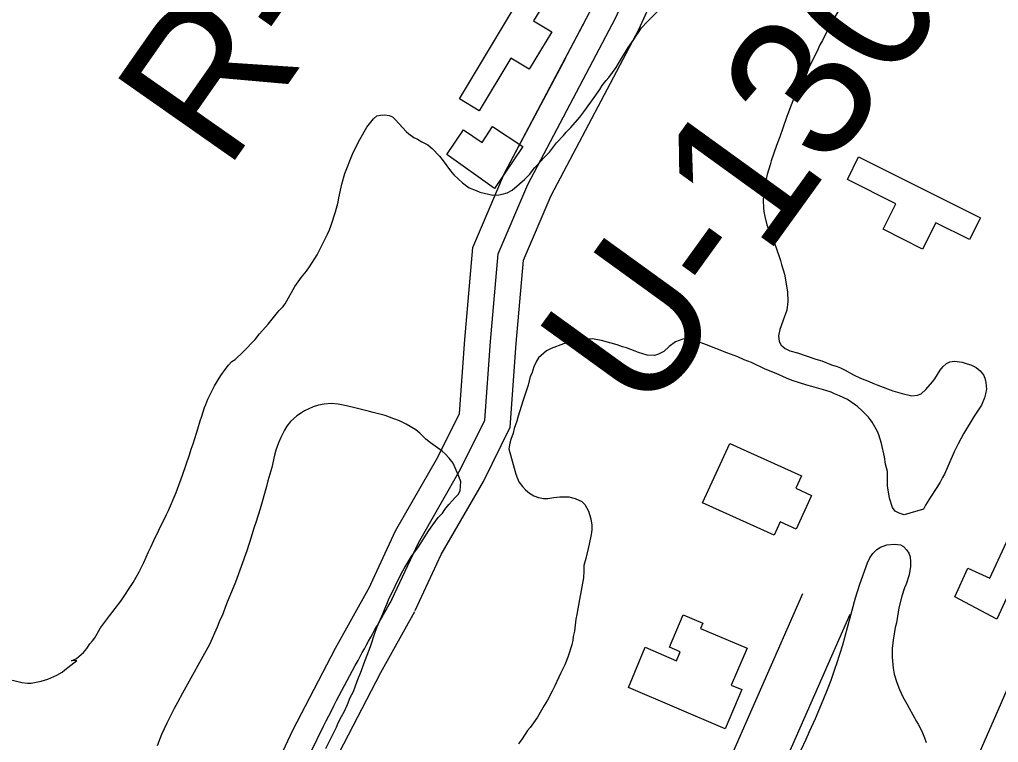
# Model space of a CAD drawing. Extents: x 3855477 to 3893699, y 299188 to 325115.
# Drawn here: x 3890604 to 3891174, y 312352 to 312773 of the extents above; entities that cross this region are included whole.
import ezdxf

# ---------------------------------------------------------------- set-up
doc = ezdxf.new("R2010")
doc.units = 0
for name, color, linetype in [('V-BLDG-OTLN', 7, 'Continuous'), ('V-RIVR-RANG-IDEN', 7, 'Continuous'), ('V-ROAD-CNTR', 7, 'Continuous'), ('V-SITE-VEGE', 7, 'Continuous')]:
    doc.layers.add(name, color=color, linetype=linetype)

msp = doc.modelspace()

# ---------------------------------------------------------------- linework, layer by layer
at = {"layer": 'V-BLDG-OTLN'}
for points in [[(3890899.7, 312792.87), (3890911.14, 312785.31), (3890903.15, 312771.98), (3890913.77, 312765.62), (3890900.71, 312743.84), (3890889.97, 312750.28), (3890871.56, 312719.58), (3890859.94, 312726.54)], [(3890880.37, 312674.36), (3890852.72, 312694.13), (3890862.31, 312708.48), (3890873.15, 312701.24), (3890879.29, 312710.42), (3890897.02, 312698.93)], [(3891092.54, 312692.89), (3891163.7, 312657.36), (3891157.34, 312644.62), (3891137.61, 312654.47), (3891129.95, 312639.12), (3891106.9, 312650.63), (3891114.33, 312665.53), (3891086.08, 312679.63)], [(3891017.67, 312525.93), (3891059.35, 312507.15), (3891056.05, 312499.83), (3891065.22, 312495.7), (3891056.32, 312475.96), (3891046.83, 312480.24), (3891043.34, 312472.51), (3891001.7, 312491.28)], [(3891173.16, 312423.57), (3891148.78, 312436.67), (3891156.27, 312453.32), (3891169.11, 312447.41), (3891187.31, 312486.95), (3891181.55, 312489.6), (3891188.42, 312504.5), (3891210.17, 312494.49), (3891204.75, 312482.7), (3891201.14, 312484.36)], [(3890958.52, 312383.82), (3890968.21, 312407.23), (3890986.51, 312399.45), (3890988.69, 312404.58), (3890982.43, 312407.23), (3890990.44, 312426.08), (3891001.8, 312421.25), (3891000.54, 312418.28), (3891027.6, 312406.78), (3891018.42, 312385.19), (3891024.58, 312382.57), (3891014.92, 312359.84)]]:
    msp.add_lwpolyline(points, close=True, dxfattribs=at)
at = {"layer": 'V-ROAD-CNTR'}
for points in [[(3890807.1, 312441.45), (3890822.76, 312475.02), (3890847.46, 312517.98), (3890860.05, 312543.43), (3890863.09, 312586.49), (3890867.82, 312639.98), (3890886.34, 312683.22), (3890937.57, 312780.12), (3890995.71, 312913.18)], [(3890834.29, 312428.76), (3890849.41, 312461.18), (3890873.93, 312503.83), (3890889.56, 312535.42), (3890893, 312584.11), (3890897.29, 312632.57), (3890913.44, 312670.28), (3890964.51, 312766.89), (3891023.7, 312896.94)], [(3890834.29, 312428.76), (3890849.41, 312461.18), (3890873.93, 312503.83), (3890889.56, 312535.42), (3890893, 312584.11), (3890897.29, 312632.57), (3890913.44, 312670.28), (3890964.51, 312766.89), (3890993.38, 312830.34), (3891029.32, 312893.93)], [(3890834.29, 312428.76), (3890849.41, 312461.18), (3890873.93, 312503.83), (3890889.56, 312535.42), (3890893, 312584.11), (3890897.29, 312632.57), (3890913.44, 312670.28), (3890964.51, 312766.89), (3890991.44, 312826.06)], [(3890820.69, 312435.1), (3890836.09, 312468.1), (3890860.69, 312510.9), (3890874.81, 312539.42), (3890878.05, 312585.3), (3890882.55, 312636.27), (3890899.89, 312676.75), (3890951.04, 312773.51), (3890973.05, 312821.87)], [(3890807.1, 312441.45), (3890822.76, 312475.02), (3890847.46, 312517.98), (3890860.05, 312543.43), (3890863.09, 312586.49), (3890867.82, 312639.98), (3890886.34, 312683.22), (3890933.45, 312772.33)], [(3890807.1, 312441.45), (3890822.76, 312475.02), (3890847.46, 312517.98), (3890860.05, 312543.43), (3890863.09, 312586.49), (3890867.82, 312639.98), (3890886.34, 312683.22), (3890921.92, 312750.53)], [(3890822.67, 311516.18), (3890833.1, 311550.29), (3890843.78, 311585.18), (3890865.17, 311634.84), (3890888.28, 311682.4), (3890919.12, 311760.69), (3890950.75, 311839.53), (3890981.91, 311910.89), (3891012.63, 311982.04), (3891044.81, 312060.53), (3891077.06, 312139.17), (3891119.95, 312242.43), (3891163.06, 312345.7), (3891188.7, 312404.35), (3891213.77, 312462.74), (3891234.77, 312518.43), (3891255.27, 312574.83), (3891273.68, 312622.27), (3891284.21, 312666.33), (3891291.75, 312689.2), (3891308.54, 312723.7)], [(3890450.47, 311685.73), (3890469.97, 311732.08), (3890489.58, 311778.68), (3890542.77, 311893.29), (3890597.8, 312006.58), (3890630.16, 312077.46), (3890662.86, 312148.5), (3890692.76, 312210.86), (3890722.72, 312272.95), (3890742.72, 312315.85), (3890762.96, 312359.08), (3890787.68, 312406.75), (3890807.71, 312442.63)], [(3890683.01, 311580.75), (3890734.03, 311702.91), (3890788.08, 311821.72), (3890813.03, 311869.13), (3890873.73, 312014.96), (3890916.69, 312112.45), (3891060.22, 312438.55)], [(3890478.12, 311674.1), (3890497.62, 311720.45), (3890517.02, 311766.54), (3890569.87, 311880.42), (3890624.95, 311993.8), (3890657.44, 312064.96), (3890690.02, 312135.74), (3890719.8, 312197.86), (3890749.82, 312260.09), (3890769.9, 312303.15), (3890789.87, 312345.81), (3890814.1, 312392.53), (3890833.91, 312428)], [(3890710.69, 311569.19), (3890761.53, 311690.91), (3890815.03, 311808.51), (3890840.21, 311856.36), (3890901.31, 312003.15), (3890944.15, 312100.36), (3891087.67, 312426.46)]]:
    msp.add_lwpolyline(points, dxfattribs=at)
for points in [[(3887791.71, 314614.3), (3887921.78, 314563.73), (3888084.91, 314499.38), (3888242.98, 314430.01), (3888372.01, 314375.44), (3888515.22, 314311.97), (3888620.8, 314258.28), (3888731.23, 314200.11), (3888922.89, 314102.04), (3889098.65, 314013.18), (3889282.75, 313918.09), (3889470.77, 313822.36), (3889564.01, 313774.1), (3889655.7, 313723.51), (3889733.26, 313679.17), (3889836.48, 313617.12), (3889941.71, 313550.29), (3890039.05, 313492.58), (3890135.88, 313432.29), (3890311.67, 313324.62), (3890437.07, 313252.61), (3890605.12, 313149.62), (3890743.12, 313065.75), (3890939.29, 312947), (3891118.76, 312840.7), (3891271.65, 312746.91), (3891392.79, 312670.87), (3891468.04, 312625.43)], [(3890837.01, 311511.79), (3890857.88, 311580.01), (3890902.02, 311676.36), (3890964.59, 311833.73), (3891026.45, 311976.22), (3891090.93, 312133.45), (3891176.85, 312339.8), (3891227.69, 312457.13), (3891269.31, 312569.55), (3891288.03, 312617.8), (3891298.65, 312662.23), (3891305.68, 312683.54), (3891320.96, 312714.96)], [(3890464.3, 311679.91), (3890503.3, 311772.61), (3890611.38, 312000.19), (3890676.44, 312142.12), (3890736.27, 312266.52), (3890776.42, 312352.45), (3890800.89, 312399.64), (3890820.81, 312435.31)]]:
    msp.add_spline(points, degree=3, dxfattribs=at)
at = {"layer": 'V-SITE-VEGE'}
for points in [[(3891084.79, 312784.44), (3891075.99, 312769.79), (3891075.07, 312767.65), (3891073.24, 312764.32), (3891071.54, 312760.6), (3891070.09, 312758.06), (3891068.39, 312754.34), (3891065.9, 312749.54), (3891063.15, 312743.82), (3891059.87, 312737.42), (3891058.96, 312735.16), (3891054.25, 312725.44), (3891050.85, 312716.26), (3891048.51, 312709.6), (3891046.81, 312704.42), (3891044.72, 312699.36), (3891041.6, 312690.45), (3891041.08, 312688.18), (3891039.39, 312682.6), (3891037.97, 312676.62), (3891037.22, 312670.11), (3891037.1, 312667.32), (3891037.13, 312663.21), (3891037.41, 312660.95), (3891037.96, 312658.04), (3891039.19, 312653.26), (3891040.27, 312650.35), (3891044.31, 312640.42)], [(3890689.19, 312484.65), (3890690.37, 312486.91), (3890694.81, 312497.43), (3890698.59, 312507.41), (3890702.76, 312519.38), (3890703.68, 312522.58), (3890704.85, 312525.64), (3890706.8, 312531.89), (3890707.44, 312534.54), (3890708.88, 312539.07), (3890709.92, 312541.73), (3890711.48, 312546.78), (3890712.26, 312548.65), (3890713.31, 312551.71), (3890717.24, 312559.43), (3890720.91, 312565.56), (3890723.41, 312569.03), (3890725.39, 312571.57), (3890727.36, 312573.57), (3890729.22, 312574.91), (3890733.96, 312579.32), (3890740.95, 312586.54), (3890743.46, 312589.74), (3890748.59, 312595.48), (3890754.78, 312603.09), (3890757.16, 312605.49), (3890758.34, 312607.22), (3890764.11, 312617.35), (3890767.93, 312622.68), (3890770.83, 312626.29), (3890772.67, 312628.82), (3890777, 312635.75), (3890783.16, 312647.74), (3890784.21, 312650.4), (3890785.12, 312652.4), (3890787.86, 312660.78), (3890789.28, 312666.5), (3890789.66, 312668.89), (3890791.47, 312676.86), (3890793.28, 312683.11), (3890797.59, 312694.29), (3890799.69, 312698.55), (3890801.92, 312702.95), (3890806.12, 312710.01), (3890809.94, 312714.95), (3890811.92, 312716.69), (3890813.9, 312717.1), (3890816.56, 312717.38), (3890818.95, 312716.87), (3890820.95, 312716.08), (3890822.81, 312714.37), (3890828.96, 312707.64), (3890830.57, 312706.19), (3890833.5, 312704.09), (3890835.63, 312703.04), (3890838.16, 312701.59), (3890841.49, 312699.89), (3890844.03, 312697.65), (3890848.31, 312693.3), (3890850.58, 312690.53), (3890854.87, 312684.58), (3890856.74, 312682.34), (3890861.81, 312677.72), (3890865.68, 312674.83), (3890869.68, 312673.13), (3890871.81, 312672.35), (3890879.52, 312670.54), (3890882.96, 312670.69), (3890884.96, 312671.1), (3890887.87, 312671.92), (3890890.65, 312673.4), (3890897.91, 312679.55), (3890900.94, 312682.76), (3890903.7, 312686.49), (3890906.34, 312689.03), (3890908.85, 312691.83), (3890912.41, 312695.57), (3890916.48, 312701.04), (3890920.57, 312705.18), (3890922.29, 312707.19), (3890924.92, 312709.86), (3890930.19, 312716), (3890932.56, 312719.07), (3890936.64, 312724.67), (3890941.77, 312732), (3890943.21, 312734.27), (3890945.45, 312737.21), (3890947.03, 312738.94), (3890951.24, 312744.81), (3890952.69, 312747.08), (3890958.33, 312756.54), (3890961.62, 312761.21), (3890962.94, 312763.34), (3890964.38, 312765.21), (3890966.09, 312767.87), (3890969.39, 312771.34), (3890975.85, 312777.89)], [(3891044.31, 312640.42), (3891047.15, 312632.47), (3891047.7, 312630.22), (3891049.46, 312624.52), (3891051.25, 312614.18), (3891051.42, 312608.61), (3891050.79, 312603.56), (3891048.58, 312597.71), (3891047.53, 312594.38), (3891046.75, 312592.38), (3891045.98, 312588.53), (3891046.26, 312585.35), (3891047.48, 312583.23), (3891049.88, 312581.25), (3891052.54, 312579.94), (3891057.06, 312578.65), (3891067.71, 312575), (3891071.16, 312573.96), (3891076.88, 312571.74), (3891080.08, 312570.7), (3891082.07, 312569.91), (3891084.74, 312568.6), (3891089.67, 312565.85), (3891093.79, 312563.89), (3891098.85, 312562.06), (3891100.98, 312561.01), (3891103.91, 312559.84), (3891112.56, 312556.58), (3891118.01, 312555.02), (3891123.73, 312553.73), (3891127.04, 312554.02), (3891129.16, 312554.83), (3891131.8, 312557.36), (3891135.75, 312561.9), (3891137.07, 312563.64), (3891140.09, 312568.57), (3891141.67, 312570.57), (3891143.91, 312572.58), (3891145.77, 312573.52), (3891148.42, 312573.93), (3891152.94, 312573.17), (3891155.99, 312572.39), (3891157.99, 312571.74), (3891161.19, 312570.17), (3891163.46, 312568.19), (3891165.46, 312565.95), (3891166.27, 312563.96), (3891166.82, 312561.44), (3891167.11, 312557.6), (3891166.6, 312554.8), (3891166.08, 312552.54), (3891164.25, 312548.15), (3891160.04, 312541.89), (3891153.74, 312531.49), (3891150.59, 312525.63), (3891148.37, 312521.1), (3891142.61, 312508.05), (3891141.56, 312506.06), (3891140.12, 312503.39), (3891137.89, 312499.79), (3891134.47, 312494.73), (3891131.58, 312490.06), (3891130.53, 312487.67), (3891119.14, 312484.28), (3891116.21, 312485.32), (3891113.95, 312486.5), (3891112.34, 312488.61), (3891110.71, 312494.17), (3891109.47, 312501.34), (3891109.41, 312509.56), (3891108.33, 312513.94), (3891107.63, 312518.18), (3891105.99, 312525.87), (3891104.5, 312530.9), (3891103.69, 312532.89), (3891100.46, 312538.31), (3891098.32, 312541.22), (3891094.71, 312544.91), (3891091.91, 312547.41), (3891086.18, 312551.62), (3891081.52, 312553.72), (3891078.59, 312554.89), (3891076.72, 312555.81), (3891073.53, 312556.85), (3891065.42, 312559.19), (3891062.36, 312559.97), (3891053.85, 312562.56), (3891050.65, 312563.87), (3891044.53, 312566.62), (3891038.14, 312569.23), (3891030.15, 312573.03), (3891026.03, 312574.59), (3891022.3, 312576.29), (3891015.91, 312578.64), (3891004.06, 312583.34), (3890997.81, 312585.69), (3890995.82, 312586.34), (3890993.42, 312586.86), (3890990.24, 312586.7), (3890985.87, 312585.08), (3890982.3, 312582.41)], [(3890982.3, 312582.41), (3890979.14, 312579.46), (3890975.96, 312577.85), (3890973.58, 312577.17), (3890969.46, 312577.28), (3890964.41, 312578.84), (3890962.41, 312579.75), (3890957.35, 312581.58), (3890955.09, 312582.23), (3890951.9, 312583.4), (3890942.86, 312585.86), (3890937.27, 312586.89), (3890931.3, 312586.72), (3890922.82, 312584.54), (3890920.7, 312583.86), (3890913.55, 312581.16), (3890910.77, 312579.81), (3890906.15, 312575.8), (3890904.84, 312573.8), (3890903.4, 312570.47), (3890902.1, 312566.75), (3890901.31, 312564.88), (3890900.02, 312559.83), (3890897.02, 312550.65), (3890894.3, 312541.74), (3890893.52, 312538.82), (3890891.95, 312534.56), (3890891.31, 312531.9), (3890890, 312528.31), (3890889.35, 312526.05), (3890888.85, 312522.85), (3890892.79, 312508.02), (3890893.74, 312505.5), (3890894.68, 312503.65), (3890896.82, 312500.87), (3890898.56, 312498.89), (3890900.83, 312496.92), (3890903.36, 312495.34), (3890906.02, 312494.43), (3890909.08, 312493.79), (3890911.47, 312493.8), (3890915.05, 312494.49), (3890918.5, 312494.91), (3890921.55, 312494.93), (3890923.67, 312494.81), (3890927.53, 312493.91), (3890931.26, 312492.07), (3890933.13, 312490.36), (3890935.27, 312486.52), (3890936.5, 312482.02), (3890937.06, 312478.3), (3890937.2, 312475.65), (3890936.82, 312472.99), (3890935.67, 312467.28), (3890933.73, 312458.9), (3890932.56, 312454.78), (3890932.58, 312451.6), (3890932.21, 312447.74), (3890929.91, 312434.99), (3890928.5, 312426.35), (3890927.85, 312423.56), (3890926.97, 312416.65), (3890926.33, 312413.46), (3890926.07, 312411.46), (3890925.43, 312408.67), (3890923.35, 312402.15), (3890922.57, 312400.02), (3890921.39, 312397.1), (3890919.03, 312392.3), (3890915.63, 312384.85), (3890914.06, 312381.65), (3890911.31, 312376.46), (3890909.47, 312373.26), (3890905.4, 312366.6), (3890903.16, 312363.26), (3890901.19, 312360.59), (3890899.74, 312358.86), (3890896.59, 312353.93), (3890894.48, 312350.99)], [(3890782.07, 312348.27), (3890788.36, 312360.65), (3890789.4, 312363.18), (3890791.24, 312366.91), (3890792.94, 312370.11), (3890794.77, 312373.97), (3890796.34, 312377.96), (3890798.17, 312381.56), (3890800.39, 312387.55), (3890802.88, 312393.8), (3890804.18, 312397.53), (3890808.23, 312407.64), (3890810.83, 312416.02), (3890812, 312419.21), (3890815.27, 312426.67), (3890816.45, 312429.6), (3890817.75, 312432.39), (3890818.67, 312434.79), (3890822.46, 312442.78), (3890826.26, 312450.37), (3890827.84, 312453.17), (3890831.91, 312459.83), (3890834.41, 312463.43), (3890835.73, 312465.16), (3890842.17, 312475.3), (3890844.4, 312478.5), (3890847.69, 312482.77), (3890850.06, 312485.3), (3890851.51, 312487.43), (3890853.88, 312490.37), (3890855.86, 312492.64), (3890857.57, 312494.38), (3890859.28, 312496.25), (3890860.33, 312498.25), (3890860.83, 312503.69), (3890859.34, 312507.66), (3890856.25, 312514.55), (3890853.97, 312517.45), (3890851.7, 312519.96), (3890849.96, 312521.41), (3890843.16, 312526.28), (3890840.49, 312528.51), (3890836.88, 312531.94), (3890834.61, 312533.79), (3890828.89, 312537.07), (3890825.02, 312539.03), (3890821.83, 312540.34), (3890816.64, 312542.16), (3890809.73, 312543.98), (3890807.6, 312544.63), (3890799.76, 312546.43), (3890794.17, 312547.86), (3890789.39, 312548.75), (3890785.27, 312549.13), (3890781.16, 312548.83), (3890777.84, 312548.28), (3890774.79, 312547.33), (3890769.63, 312544.91), (3890767.91, 312543.84), (3890765.27, 312541.96), (3890761.57, 312538.75), (3890759.47, 312536.08), (3890758.02, 312533.68), (3890755.93, 312529.42), (3890754.62, 312526.36), (3890753.05, 312522.1), (3890752.28, 312519.18), (3890750.6, 312511.87), (3890748.39, 312504.15), (3890747.62, 312500.83), (3890743.85, 312487.93), (3890741.25, 312479.81), (3890740.08, 312476.62), (3890738.66, 312471.43), (3890736.18, 312463.32), (3890729.53, 312445.09), (3890724.3, 312432.58), (3890721.7, 312425.53), (3890720.39, 312423), (3890718.82, 312418.87), (3890714.37, 312408.89), (3890698.5, 312380.51), (3890695.74, 312375.05), (3890693.77, 312371.58), (3890689.45, 312363.06), (3890686.31, 312356.4), (3890683.83, 312349.88)], [(3890593.97, 312389.38), (3890605, 312386.66), (3890608.19, 312386.29), (3890610.32, 312386.3), (3890613.23, 312386.99), (3890616.15, 312387.54), (3890620.12, 312388.76), (3890625.42, 312390.92), (3890628.46, 312392.79), (3890630.04, 312394.13), (3890637.04, 312399.49), (3890633.86, 312399.33), (3890636.9, 312400.81), (3890640.86, 312404.16), (3890642.84, 312406.56), (3890644.68, 312409.23), (3890646.13, 312410.96), (3890647.44, 312412.83), (3890650.86, 312418.56), (3890656.12, 312425.63), (3890662.57, 312434.03), (3890669.8, 312444.96), (3890673.34, 312451.1), (3890676.1, 312456.55), (3890678.84, 312462.81), (3890680.15, 312465.48), (3890681.85, 312469.34), (3890684.73, 312475.46), (3890689.19, 312484.65)], [(3891053.34, 312335.1), (3891061.98, 312353.73), (3891063.95, 312358.26), (3891067.48, 312365.85), (3891072.06, 312376.37), (3891074.93, 312383.55), (3891076.63, 312388.08), (3891078.97, 312395.13), (3891080.01, 312397.79), (3891083.39, 312408.7), (3891087.54, 312423.72), (3891090.78, 312436.09), (3891093.25, 312444.07), (3891097.81, 312456.45), (3891099.26, 312459.24), (3891100.96, 312461.91), (3891103.21, 312464.18), (3891105.32, 312465.52)], [(3891105.32, 312465.52), (3891109.03, 312466.87), (3891113.54, 312467.3), (3891116.99, 312466.92), (3891118.86, 312465.88), (3891120.6, 312463.9), (3891121.81, 312462.05), (3891122.62, 312459.93), (3891122.9, 312457.01), (3891122.92, 312454.35), (3891122.02, 312449.44), (3891120.33, 312443.98), (3891119.42, 312441.85), (3891117.85, 312436.93), (3891116.04, 312430.15), (3891114.64, 312421.51), (3891113.86, 312418.85), (3891112.71, 312411.41), (3891112.21, 312406.5), (3891112.11, 312401.45), (3891112.69, 312395.08), (3891113.37, 312391.51), (3891114.86, 312386.73), (3891116.48, 312382.63), (3891118.37, 312378.4), (3891120.79, 312374.29), (3891122, 312371.78), (3891126.29, 312364.11), (3891127.37, 312362.39), (3891129.39, 312358.42), (3891131, 312354.58), (3891131.95, 312351.8)]]:
    msp.add_lwpolyline(points, dxfattribs=at)

# ---------------------------------------------------------------- texts
at = {"layer": 'V-RIVR-RANG-IDEN'}
for s, rotation, p in [('R-17.1', 54.997, (3890723.98, 312683.53)), ('U-130', 54.1503, (3890969.61, 312539))]:
    msp.add_text(s, height=83, rotation=rotation, dxfattribs=at).set_placement(p)

doc.saveas('drawing.dxf')
